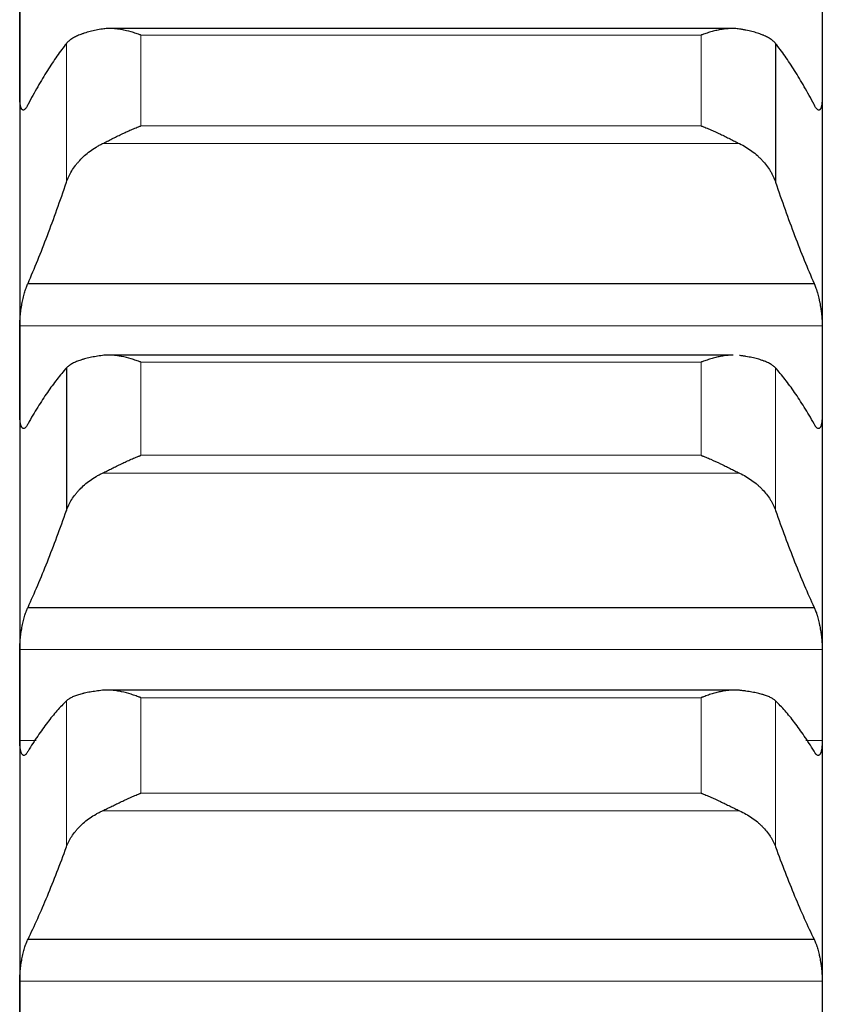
# Model space of a CAD drawing. Header units: inches. Extents: x 0 to 20790, y -12 to 14700.
# Tile 308 of 341: x 13643 to 13695, y 10242 to 10306. Entities that reach past the tile are written whole.
import ezdxf

# ---------------------------------------------------------------- set-up
doc = ezdxf.new("R2010")
doc.units = ezdxf.units.IN
doc.layers.add('1', color=7, linetype='Continuous', true_color=0xffffff)

msp = doc.modelspace()

# ---------------------------------------------------------------- linework, layer by layer
at = {"layer": '1', "color": 2, "linetype": 'Continuous', "lineweight": 25}
for p, q in [((13643.135, 10323.502), (13643.135, 10303.574)), ((13695.135, 10323.502), (13695.135, 10303.574)), ((13689.274, 10305.229), (13648.975, 10305.229)), ((13692.109, 10304.26), (13692.109, 10295.256)), ((13643.135, 10303.574), (13643.135, 10283.068)), ((13695.135, 10303.574), (13695.135, 10283.068)), ((13643.673, 10288.702), (13694.598, 10288.702)), ((13689.35, 10284.056), (13648.903, 10284.056)), ((13646.161, 10283.219), (13646.161, 10273.976)), ((13643.135, 10283.068), (13643.135, 10262.017)), ((13695.135, 10283.068), (13695.135, 10262.017)), ((13643.673, 10267.699), (13694.598, 10267.699)), ((13689.427, 10262.338), (13648.504, 10262.338)), ((13643.135, 10262.017), (13643.135, 10240.454)), ((13695.135, 10262.017), (13695.135, 10240.454)), ((13643.673, 10246.175), (13694.598, 10246.175))]:
    msp.add_line(p, q, dxfattribs=at)
at = {"layer": '1', "color": 110, "linetype": 'Continuous', "lineweight": 13}
for p, q in [((13646.161, 10304.26), (13646.161, 10295.256)), ((13650.991, 10304.799), (13650.991, 10298.92)), ((13650.991, 10304.799), (13687.279, 10304.799)), ((13687.279, 10304.799), (13687.279, 10298.92)), ((13650.991, 10298.92), (13687.279, 10298.92)), ((13648.504, 10297.768), (13689.767, 10297.768)), ((13643.138, 10285.942), (13695.133, 10285.942)), ((13650.991, 10283.592), (13687.279, 10283.592)), ((13650.991, 10283.592), (13650.991, 10277.557)), ((13687.279, 10283.592), (13687.279, 10277.557)), ((13692.109, 10283.219), (13692.109, 10273.976)), ((13650.991, 10277.557), (13687.279, 10277.557)), ((13648.504, 10276.407), (13689.767, 10276.407)), ((13643.138, 10264.964), (13695.133, 10264.964)), ((13646.161, 10261.633), (13646.161, 10252.166)), ((13650.991, 10261.84), (13687.279, 10261.84)), ((13650.991, 10261.84), (13650.991, 10255.658)), ((13687.279, 10261.84), (13687.279, 10255.658)), ((13692.109, 10261.633), (13692.109, 10252.166)), ((13643.138, 10259.069), (13644.204, 10259.069)), ((13694.066, 10259.069), (13695.133, 10259.069)), ((13650.991, 10255.658), (13687.279, 10255.658)), ((13648.504, 10254.512), (13689.767, 10254.512)), ((13643.138, 10243.469), (13695.133, 10243.469))]:
    msp.add_line(p, q, dxfattribs=at)
at = {"layer": '1', "color": 2, "linetype": 'Continuous', "lineweight": 25}
for points in [[(13643.135, 10303.574), (13643.135, 10304.506), (13643.136, 10305.438), (13643.138, 10306.371)], [(13695.133, 10306.371), (13695.134, 10305.438), (13695.135, 10304.506), (13695.135, 10303.574)], [(13646.161, 10304.26), (13645.957, 10304.002), (13645.548, 10303.451), (13644.928, 10302.516), (13644.304, 10301.472), (13643.884, 10300.705), (13643.673, 10300.303)], [(13694.598, 10300.303), (13694.387, 10300.705), (13693.967, 10301.472), (13693.342, 10302.516), (13692.722, 10303.451), (13692.313, 10304.002), (13692.109, 10304.26)], [(13643.138, 10300.778), (13643.136, 10301.71), (13643.135, 10302.642), (13643.135, 10303.574)], [(13695.135, 10303.574), (13695.135, 10302.642), (13695.134, 10301.71), (13695.133, 10300.778)], [(13643.673, 10288.702), (13643.884, 10289.19), (13644.304, 10290.195), (13644.928, 10291.79), (13645.548, 10293.472), (13645.957, 10294.652), (13646.161, 10295.256)], [(13692.109, 10295.256), (13692.313, 10294.652), (13692.722, 10293.472), (13693.342, 10291.79), (13693.967, 10290.195), (13694.387, 10289.19), (13694.598, 10288.702)], [(13643.135, 10283.068), (13643.135, 10284.026), (13643.136, 10284.984), (13643.138, 10285.942)], [(13695.133, 10285.942), (13695.134, 10284.984), (13695.135, 10284.026), (13695.135, 10283.068)], [(13646.161, 10283.219), (13645.957, 10282.992), (13645.548, 10282.5), (13644.928, 10281.652), (13644.304, 10280.695), (13643.884, 10279.983), (13643.673, 10279.608)], [(13694.598, 10279.608), (13694.387, 10279.983), (13693.967, 10280.695), (13693.342, 10281.652), (13692.722, 10282.5), (13692.313, 10282.992), (13692.109, 10283.219)], [(13643.138, 10280.194), (13643.136, 10281.152), (13643.135, 10282.11), (13643.135, 10283.068)], [(13695.135, 10283.068), (13695.135, 10282.11), (13695.134, 10281.152), (13695.133, 10280.194)], [(13643.673, 10267.699), (13643.884, 10268.162), (13644.304, 10269.118), (13644.928, 10270.642), (13645.548, 10272.256), (13645.957, 10273.393), (13646.161, 10273.976)], [(13692.109, 10273.976), (13692.313, 10273.393), (13692.722, 10272.256), (13693.342, 10270.642), (13693.967, 10269.118), (13694.387, 10268.162), (13694.598, 10267.699)], [(13643.135, 10262.017), (13643.135, 10262.999), (13643.136, 10263.981), (13643.138, 10264.964)], [(13695.133, 10264.964), (13695.134, 10263.981), (13695.135, 10262.999), (13695.135, 10262.017)], [(13643.138, 10259.069), (13643.136, 10260.052), (13643.135, 10261.034), (13643.135, 10262.017)], [(13646.161, 10261.633), (13645.957, 10261.437), (13645.548, 10261.005), (13644.928, 10260.246), (13644.304, 10259.376), (13643.884, 10258.72), (13643.673, 10258.374)], [(13694.598, 10258.374), (13694.387, 10258.72), (13693.967, 10259.376), (13693.342, 10260.246), (13692.722, 10261.005), (13692.313, 10261.437), (13692.109, 10261.633)], [(13695.135, 10262.017), (13695.135, 10261.034), (13695.134, 10260.052), (13695.133, 10259.069)], [(13643.673, 10246.175), (13643.884, 10246.612), (13644.304, 10247.517), (13644.928, 10248.968), (13645.548, 10250.512), (13645.957, 10251.604), (13646.161, 10252.166)], [(13692.109, 10252.166), (13692.313, 10251.604), (13692.722, 10250.512), (13693.342, 10248.968), (13693.967, 10247.517), (13694.387, 10246.612), (13694.598, 10246.175)], [(13643.135, 10240.454), (13643.135, 10241.459), (13643.136, 10242.464), (13643.138, 10243.469)], [(13695.133, 10243.469), (13695.134, 10242.464), (13695.135, 10241.459), (13695.135, 10240.454)]]:
    msp.add_open_spline(points, degree=3, dxfattribs=at)
for points, knots in [([(13648.504, 10305.195), (13648.358, 10305.172), (13648.218, 10305.147), (13647.949, 10305.093), (13647.691, 10305.035), (13647.455, 10304.968), (13647.314, 10304.924), (13647.287, 10304.915), (13647.232, 10304.896), (13647.204, 10304.887), (13647.124, 10304.859), (13647.073, 10304.84), (13646.923, 10304.781), (13646.83, 10304.739), (13646.659, 10304.653), (13646.58, 10304.609), (13646.471, 10304.539), (13646.437, 10304.515), (13646.388, 10304.478), (13646.372, 10304.466), (13646.342, 10304.441), (13646.327, 10304.429), (13646.254, 10304.365), (13646.204, 10304.313), (13646.161, 10304.26)], [0, 0, 0, 0, 0.125, 0.125, 0.25, 0.375, 0.375, 0.40625, 0.40625, 0.4375, 0.4375, 0.5, 0.5, 0.625, 0.625, 0.75, 0.75, 0.8125, 0.8125, 0.84375, 0.84375, 0.875, 0.875, 1, 1, 1, 1]), ([(13650.991, 10304.799), (13650.988, 10304.8), (13650.984, 10304.801), (13650.978, 10304.803), (13650.975, 10304.805), (13650.965, 10304.808), (13650.945, 10304.815), (13650.898, 10304.832), (13650.806, 10304.865), (13650.726, 10304.892), (13650.568, 10304.944), (13650.463, 10304.976), (13650.15, 10305.066), (13649.942, 10305.116), (13649.631, 10305.173), (13649.527, 10305.189), (13649.372, 10305.207), (13649.32, 10305.212), (13649.216, 10305.22), (13649.164, 10305.224), (13649.009, 10305.23), (13648.907, 10305.23), (13648.704, 10305.22), (13648.603, 10305.211), (13648.504, 10305.195)], [0, 0, 0, 0, 0.003906, 0.003906, 0.007813, 0.007813, 0.015625, 0.03125, 0.0625, 0.125, 0.125, 0.25, 0.25, 0.5, 0.5, 0.625, 0.625, 0.6875, 0.6875, 0.75, 0.75, 0.875, 0.875, 1, 1, 1, 1]), ([(13689.767, 10305.195), (13689.667, 10305.211), (13689.567, 10305.22), (13689.365, 10305.23), (13689.264, 10305.23), (13689.06, 10305.222), (13688.958, 10305.214), (13688.751, 10305.19), (13688.647, 10305.174), (13688.437, 10305.136), (13688.332, 10305.114), (13688.123, 10305.064), (13688.018, 10305.037), (13687.807, 10304.977), (13687.702, 10304.944), (13687.544, 10304.892), (13687.465, 10304.865), (13687.372, 10304.832), (13687.326, 10304.815), (13687.306, 10304.808), (13687.292, 10304.803), (13687.286, 10304.801), (13687.279, 10304.799)], [0, 0, 0, 0, 0.125, 0.125, 0.25, 0.25, 0.375, 0.375, 0.5, 0.5, 0.625, 0.625, 0.75, 0.75, 0.875, 0.875, 0.9375, 0.96875, 0.984375, 0.992188, 0.992188, 1, 1, 1, 1]), ([(13692.109, 10304.26), (13692.066, 10304.313), (13692.016, 10304.365), (13691.902, 10304.465), (13691.773, 10304.562), (13691.615, 10304.652), (13691.486, 10304.717), (13691.441, 10304.738), (13691.37, 10304.769), (13691.346, 10304.779), (13691.298, 10304.8), (13691.273, 10304.81), (13691.149, 10304.859), (13690.937, 10304.934), (13690.702, 10305), (13690.455, 10305.062), (13690.325, 10305.092), (13690.156, 10305.126), (13690.121, 10305.133), (13690.052, 10305.146), (13689.947, 10305.165), (13689.84, 10305.183), (13689.767, 10305.195)], [0, 0, 0, 0, 0.125, 0.125, 0.25, 0.375, 0.375, 0.4375, 0.4375, 0.46875, 0.46875, 0.5, 0.5, 0.625, 0.75, 0.75, 0.875, 0.875, 0.90625, 0.90625, 0.9375, 1, 1, 1, 1]), ([(13643.673, 10300.303), (13643.638, 10300.229), (13643.604, 10300.166), (13643.554, 10300.088), (13643.537, 10300.065), (13643.512, 10300.034), (13643.504, 10300.024), (13643.488, 10300.007), (13643.48, 10299.999), (13643.44, 10299.962), (13643.409, 10299.946), (13643.366, 10299.939), (13643.352, 10299.94), (13643.331, 10299.946), (13643.325, 10299.949), (13643.312, 10299.956), (13643.305, 10299.961), (13643.274, 10299.987), (13643.252, 10300.02), (13643.227, 10300.077), (13643.222, 10300.089), (13643.213, 10300.115), (13643.208, 10300.129), (13643.195, 10300.172), (13643.188, 10300.204), (13643.167, 10300.307), (13643.156, 10300.387), (13643.147, 10300.5), (13643.146, 10300.524), (13643.143, 10300.571), (13643.142, 10300.596), (13643.139, 10300.671), (13643.138, 10300.723), (13643.138, 10300.778)], [0, 0, 0, 0, 0.125, 0.125, 0.1875, 0.1875, 0.21875, 0.21875, 0.25, 0.25, 0.375, 0.375, 0.4375, 0.4375, 0.46875, 0.46875, 0.5, 0.5, 0.625, 0.625, 0.65625, 0.65625, 0.6875, 0.6875, 0.75, 0.75, 0.875, 0.875, 0.90625, 0.90625, 0.9375, 0.9375, 1, 1, 1, 1]), ([(13695.133, 10300.778), (13695.132, 10300.723), (13695.13, 10300.619), (13695.122, 10300.477), (13695.113, 10300.392), (13695.105, 10300.332), (13695.103, 10300.312), (13695.096, 10300.274), (13695.093, 10300.256), (13695.076, 10300.17), (13695.059, 10300.112), (13695.034, 10300.055), (13695.029, 10300.044), (13695.021, 10300.029), (13695.018, 10300.025), (13695.013, 10300.015), (13694.999, 10299.993), (13694.972, 10299.963), (13694.946, 10299.948), (13694.919, 10299.94), (13694.905, 10299.939), (13694.861, 10299.946), (13694.831, 10299.962), (13694.783, 10300.005), (13694.767, 10300.023), (13694.742, 10300.053), (13694.734, 10300.064), (13694.717, 10300.088), (13694.709, 10300.1), (13694.666, 10300.166), (13694.632, 10300.229), (13694.598, 10300.303)], [0, 0, 0, 0, 0.0625, 0.125, 0.1875, 0.1875, 0.21875, 0.21875, 0.25, 0.25, 0.375, 0.375, 0.40625, 0.40625, 0.421875, 0.421875, 0.4375, 0.5, 0.5625, 0.5625, 0.625, 0.625, 0.75, 0.75, 0.8125, 0.8125, 0.84375, 0.84375, 0.875, 0.875, 1, 1, 1, 1]), ([(13648.504, 10297.768), (13648.603, 10297.817), (13648.703, 10297.867), (13648.905, 10297.968), (13649.006, 10298.019), (13649.21, 10298.122), (13649.312, 10298.173), (13649.519, 10298.275), (13649.623, 10298.326), (13649.833, 10298.426), (13649.938, 10298.476), (13650.148, 10298.572), (13650.253, 10298.619), (13650.463, 10298.71), (13650.568, 10298.754), (13650.726, 10298.818), (13650.806, 10298.849), (13650.898, 10298.885), (13650.945, 10298.902), (13650.965, 10298.91), (13650.978, 10298.915), (13650.984, 10298.917), (13650.991, 10298.92)], [0, 0, 0, 0, 0.125, 0.125, 0.25, 0.25, 0.375, 0.375, 0.5, 0.5, 0.625, 0.625, 0.75, 0.75, 0.875, 0.875, 0.9375, 0.96875, 0.984375, 0.992188, 0.992188, 1, 1, 1, 1]), ([(13687.279, 10298.92), (13687.283, 10298.918), (13687.286, 10298.917), (13687.292, 10298.915), (13687.296, 10298.913), (13687.306, 10298.91), (13687.326, 10298.902), (13687.372, 10298.885), (13687.465, 10298.849), (13687.544, 10298.818), (13687.702, 10298.754), (13687.807, 10298.71), (13688.121, 10298.574), (13688.329, 10298.478), (13688.64, 10298.329), (13688.743, 10298.279), (13688.899, 10298.202), (13688.95, 10298.177), (13689.054, 10298.125), (13689.106, 10298.099), (13689.261, 10298.021), (13689.363, 10297.969), (13689.566, 10297.867), (13689.667, 10297.817), (13689.767, 10297.768)], [0, 0, 0, 0, 0.003906, 0.003906, 0.007812, 0.007812, 0.015625, 0.03125, 0.0625, 0.125, 0.125, 0.25, 0.25, 0.5, 0.5, 0.625, 0.625, 0.6875, 0.6875, 0.75, 0.75, 0.875, 0.875, 1, 1, 1, 1]), ([(13646.161, 10295.256), (13646.204, 10295.383), (13646.254, 10295.507), (13646.369, 10295.752), (13646.498, 10295.992), (13646.655, 10296.225), (13646.785, 10296.396), (13646.83, 10296.453), (13646.9, 10296.537), (13646.924, 10296.565), (13646.972, 10296.62), (13646.997, 10296.647), (13647.122, 10296.783), (13647.333, 10296.991), (13647.568, 10297.183), (13647.815, 10297.366), (13647.945, 10297.453), (13648.115, 10297.557), (13648.149, 10297.577), (13648.218, 10297.617), (13648.323, 10297.676), (13648.431, 10297.732), (13648.504, 10297.768)], [0, 0, 0, 0, 0.125, 0.125, 0.25, 0.375, 0.375, 0.4375, 0.4375, 0.46875, 0.46875, 0.5, 0.5, 0.625, 0.75, 0.75, 0.875, 0.875, 0.90625, 0.90625, 0.9375, 1, 1, 1, 1]), ([(13689.767, 10297.768), (13689.912, 10297.696), (13690.052, 10297.619), (13690.321, 10297.456), (13690.579, 10297.282), (13690.815, 10297.09), (13690.956, 10296.965), (13690.984, 10296.939), (13691.039, 10296.888), (13691.066, 10296.862), (13691.146, 10296.783), (13691.198, 10296.729), (13691.347, 10296.567), (13691.44, 10296.457), (13691.612, 10296.23), (13691.691, 10296.114), (13691.799, 10295.936), (13691.833, 10295.876), (13691.882, 10295.785), (13691.898, 10295.754), (13691.929, 10295.693), (13691.944, 10295.662), (13692.016, 10295.507), (13692.066, 10295.382), (13692.109, 10295.256)], [0, 0, 0, 0, 0.125, 0.125, 0.25, 0.375, 0.375, 0.40625, 0.40625, 0.4375, 0.4375, 0.5, 0.5, 0.625, 0.625, 0.75, 0.75, 0.8125, 0.8125, 0.84375, 0.84375, 0.875, 0.875, 1, 1, 1, 1]), ([(13643.138, 10285.942), (13643.138, 10285.998), (13643.14, 10286.113), (13643.148, 10286.292), (13643.157, 10286.417), (13643.165, 10286.512), (13643.168, 10286.544), (13643.174, 10286.609), (13643.177, 10286.641), (13643.194, 10286.803), (13643.211, 10286.933), (13643.236, 10287.097), (13643.241, 10287.13), (13643.249, 10287.179), (13643.252, 10287.196), (13643.257, 10287.228), (13643.271, 10287.31), (13643.298, 10287.455), (13643.324, 10287.58), (13643.351, 10287.703), (13643.365, 10287.764), (13643.409, 10287.944), (13643.439, 10288.056), (13643.487, 10288.215), (13643.503, 10288.266), (13643.528, 10288.34), (13643.536, 10288.365), (13643.553, 10288.412), (13643.562, 10288.436), (13643.604, 10288.549), (13643.638, 10288.63), (13643.673, 10288.702)], [0, 0, 0, 0, 0.0625, 0.125, 0.1875, 0.1875, 0.21875, 0.21875, 0.25, 0.25, 0.375, 0.375, 0.40625, 0.40625, 0.421875, 0.421875, 0.4375, 0.5, 0.5625, 0.5625, 0.625, 0.625, 0.75, 0.75, 0.8125, 0.8125, 0.84375, 0.84375, 0.875, 0.875, 1, 1, 1, 1]), ([(13694.598, 10288.702), (13694.632, 10288.63), (13694.666, 10288.549), (13694.716, 10288.415), (13694.733, 10288.367), (13694.758, 10288.293), (13694.766, 10288.268), (13694.782, 10288.217), (13694.791, 10288.19), (13694.831, 10288.057), (13694.861, 10287.944), (13694.904, 10287.767), (13694.918, 10287.706), (13694.939, 10287.613), (13694.946, 10287.582), (13694.959, 10287.518), (13694.965, 10287.487), (13694.996, 10287.328), (13695.019, 10287.199), (13695.043, 10287.036), (13695.048, 10287.003), (13695.058, 10286.937), (13695.062, 10286.904), (13695.075, 10286.805), (13695.083, 10286.74), (13695.103, 10286.546), (13695.114, 10286.42), (13695.123, 10286.265), (13695.125, 10286.235), (13695.127, 10286.174), (13695.129, 10286.144), (13695.131, 10286.056), (13695.132, 10285.998), (13695.133, 10285.942)], [0, 0, 0, 0, 0.125, 0.125, 0.1875, 0.1875, 0.21875, 0.21875, 0.25, 0.25, 0.375, 0.375, 0.4375, 0.4375, 0.46875, 0.46875, 0.5, 0.5, 0.625, 0.625, 0.65625, 0.65625, 0.6875, 0.6875, 0.75, 0.75, 0.875, 0.875, 0.90625, 0.90625, 0.9375, 0.9375, 1, 1, 1, 1]), ([(13648.504, 10284.031), (13648.358, 10284.012), (13648.218, 10283.99), (13647.949, 10283.944), (13647.691, 10283.895), (13647.455, 10283.837), (13647.314, 10283.799), (13647.287, 10283.791), (13647.232, 10283.776), (13647.204, 10283.768), (13647.124, 10283.743), (13647.073, 10283.727), (13646.923, 10283.675), (13646.83, 10283.64), (13646.659, 10283.565), (13646.58, 10283.526), (13646.471, 10283.465), (13646.437, 10283.444), (13646.388, 10283.412), (13646.372, 10283.401), (13646.342, 10283.379), (13646.327, 10283.368), (13646.254, 10283.313), (13646.204, 10283.267), (13646.161, 10283.219)], [0, 0, 0, 0, 0.125, 0.125, 0.25, 0.375, 0.375, 0.40625, 0.40625, 0.4375, 0.4375, 0.5, 0.5, 0.625, 0.625, 0.75, 0.75, 0.8125, 0.8125, 0.84375, 0.84375, 0.875, 0.875, 1, 1, 1, 1]), ([(13650.991, 10283.592), (13650.988, 10283.593), (13650.984, 10283.595), (13650.978, 10283.597), (13650.975, 10283.598), (13650.965, 10283.602), (13650.945, 10283.61), (13650.898, 10283.627), (13650.806, 10283.661), (13650.621, 10283.725), (13650.463, 10283.776), (13650.15, 10283.87), (13649.942, 10283.924), (13649.631, 10283.986), (13649.527, 10284.003), (13649.372, 10284.025), (13649.32, 10284.031), (13649.216, 10284.041), (13649.164, 10284.046), (13649.009, 10284.055), (13648.907, 10284.058), (13648.704, 10284.052), (13648.603, 10284.045), (13648.504, 10284.031)], [0, 0, 0, 0, 0.003906, 0.003906, 0.007812, 0.007812, 0.015625, 0.03125, 0.0625, 0.125, 0.25, 0.25, 0.5, 0.5, 0.625, 0.625, 0.6875, 0.6875, 0.75, 0.75, 0.875, 0.875, 1, 1, 1, 1]), ([(13689.359, 10284.056), (13689.294, 10284.056), (13689.228, 10284.053), (13689.06, 10284.043), (13688.958, 10284.032), (13688.751, 10284.005), (13688.647, 10283.987), (13688.437, 10283.945), (13688.332, 10283.922), (13688.123, 10283.869), (13688.018, 10283.839), (13687.807, 10283.776), (13687.702, 10283.742), (13687.544, 10283.688), (13687.465, 10283.661), (13687.372, 10283.627), (13687.326, 10283.61), (13687.306, 10283.602), (13687.292, 10283.597), (13687.286, 10283.595), (13687.279, 10283.592)], [0, 0, 0, 0, 0.09732, 0.09732, 0.247767, 0.247767, 0.398213, 0.398213, 0.54866, 0.54866, 0.699107, 0.699107, 0.849553, 0.849553, 0.924777, 0.962388, 0.981194, 0.990597, 0.990597, 1, 1, 1, 1]), ([(13692.109, 10283.219), (13692.066, 10283.267), (13692.016, 10283.312), (13691.902, 10283.4), (13691.773, 10283.485), (13691.615, 10283.563), (13691.486, 10283.62), (13691.441, 10283.638), (13691.37, 10283.665), (13691.346, 10283.674), (13691.298, 10283.692), (13691.273, 10283.701), (13691.149, 10283.743), (13690.937, 10283.808), (13690.702, 10283.865), (13690.455, 10283.918), (13690.325, 10283.943), (13690.156, 10283.973), (13690.121, 10283.978), (13690.052, 10283.99), (13689.947, 10284.006), (13689.84, 10284.022), (13689.767, 10284.031)], [0, 0, 0, 0, 0.125, 0.125, 0.25, 0.375, 0.375, 0.4375, 0.4375, 0.46875, 0.46875, 0.5, 0.5, 0.625, 0.75, 0.75, 0.875, 0.875, 0.90625, 0.90625, 0.9375, 1, 1, 1, 1]), ([(13643.673, 10279.608), (13643.638, 10279.538), (13643.604, 10279.48), (13643.554, 10279.409), (13643.537, 10279.388), (13643.512, 10279.361), (13643.504, 10279.353), (13643.488, 10279.338), (13643.48, 10279.331), (13643.44, 10279.301), (13643.409, 10279.29), (13643.366, 10279.291), (13643.352, 10279.294), (13643.331, 10279.304), (13643.325, 10279.308), (13643.312, 10279.318), (13643.305, 10279.324), (13643.274, 10279.356), (13643.252, 10279.394), (13643.227, 10279.457), (13643.222, 10279.471), (13643.213, 10279.499), (13643.208, 10279.514), (13643.195, 10279.561), (13643.188, 10279.595), (13643.167, 10279.705), (13643.156, 10279.789), (13643.147, 10279.907), (13643.146, 10279.931), (13643.143, 10279.981), (13643.142, 10280.006), (13643.139, 10280.084), (13643.138, 10280.138), (13643.138, 10280.194)], [0, 0, 0, 0, 0.125, 0.125, 0.1875, 0.1875, 0.21875, 0.21875, 0.25, 0.25, 0.375, 0.375, 0.4375, 0.4375, 0.46875, 0.46875, 0.5, 0.5, 0.625, 0.625, 0.65625, 0.65625, 0.6875, 0.6875, 0.75, 0.75, 0.875, 0.875, 0.90625, 0.90625, 0.9375, 0.9375, 1, 1, 1, 1]), ([(13695.133, 10280.194), (13695.132, 10280.138), (13695.13, 10280.031), (13695.122, 10279.884), (13695.113, 10279.794), (13695.105, 10279.731), (13695.103, 10279.71), (13695.096, 10279.67), (13695.093, 10279.651), (13695.076, 10279.559), (13695.059, 10279.497), (13695.034, 10279.434), (13695.029, 10279.422), (13695.021, 10279.405), (13695.018, 10279.399), (13695.013, 10279.389), (13694.999, 10279.364), (13694.972, 10279.328), (13694.946, 10279.308), (13694.919, 10279.294), (13694.905, 10279.291), (13694.861, 10279.29), (13694.831, 10279.301), (13694.783, 10279.337), (13694.767, 10279.352), (13694.742, 10279.378), (13694.734, 10279.388), (13694.717, 10279.409), (13694.709, 10279.42), (13694.666, 10279.48), (13694.632, 10279.538), (13694.598, 10279.608)], [0, 0, 0, 0, 0.0625, 0.125, 0.1875, 0.1875, 0.21875, 0.21875, 0.25, 0.25, 0.375, 0.375, 0.40625, 0.40625, 0.421875, 0.421875, 0.4375, 0.5, 0.5625, 0.5625, 0.625, 0.625, 0.75, 0.75, 0.8125, 0.8125, 0.84375, 0.84375, 0.875, 0.875, 1, 1, 1, 1]), ([(13648.504, 10276.407), (13648.603, 10276.455), (13648.703, 10276.503), (13648.905, 10276.603), (13649.006, 10276.653), (13649.21, 10276.754), (13649.312, 10276.805), (13649.519, 10276.906), (13649.623, 10276.957), (13649.833, 10277.057), (13649.938, 10277.107), (13650.148, 10277.203), (13650.253, 10277.251), (13650.463, 10277.343), (13650.568, 10277.388), (13650.726, 10277.453), (13650.806, 10277.485), (13650.898, 10277.521), (13650.945, 10277.539), (13650.965, 10277.547), (13650.978, 10277.552), (13650.984, 10277.554), (13650.991, 10277.557)], [0, 0, 0, 0, 0.125, 0.125, 0.25, 0.25, 0.375, 0.375, 0.5, 0.5, 0.625, 0.625, 0.75, 0.75, 0.875, 0.875, 0.9375, 0.96875, 0.984375, 0.992187, 0.992187, 1, 1, 1, 1]), ([(13687.279, 10277.557), (13687.283, 10277.556), (13687.286, 10277.554), (13687.292, 10277.552), (13687.296, 10277.551), (13687.306, 10277.547), (13687.326, 10277.539), (13687.372, 10277.521), (13687.465, 10277.485), (13687.544, 10277.453), (13687.702, 10277.388), (13687.807, 10277.343), (13688.121, 10277.205), (13688.329, 10277.109), (13688.64, 10276.96), (13688.743, 10276.91), (13688.899, 10276.834), (13688.95, 10276.808), (13689.054, 10276.757), (13689.106, 10276.731), (13689.261, 10276.654), (13689.363, 10276.604), (13689.566, 10276.504), (13689.667, 10276.455), (13689.767, 10276.407)], [0, 0, 0, 0, 0.003906, 0.003906, 0.007813, 0.007813, 0.015625, 0.03125, 0.0625, 0.125, 0.125, 0.25, 0.25, 0.5, 0.5, 0.625, 0.625, 0.6875, 0.6875, 0.75, 0.75, 0.875, 0.875, 1, 1, 1, 1]), ([(13646.161, 10273.976), (13646.204, 10274.098), (13646.254, 10274.218), (13646.369, 10274.455), (13646.498, 10274.688), (13646.655, 10274.913), (13646.785, 10275.078), (13646.83, 10275.133), (13646.9, 10275.215), (13646.924, 10275.242), (13646.972, 10275.295), (13646.997, 10275.321), (13647.122, 10275.452), (13647.333, 10275.654), (13647.568, 10275.84), (13647.815, 10276.017), (13647.945, 10276.102), (13648.115, 10276.202), (13648.149, 10276.222), (13648.218, 10276.261), (13648.323, 10276.318), (13648.431, 10276.372), (13648.504, 10276.407)], [0, 0, 0, 0, 0.125, 0.125, 0.25, 0.375, 0.375, 0.4375, 0.4375, 0.46875, 0.46875, 0.5, 0.5, 0.625, 0.75, 0.75, 0.875, 0.875, 0.90625, 0.90625, 0.9375, 1, 1, 1, 1]), ([(13689.767, 10276.407), (13689.912, 10276.338), (13690.052, 10276.263), (13690.321, 10276.104), (13690.579, 10275.936), (13690.815, 10275.75), (13690.956, 10275.628), (13690.984, 10275.604), (13691.039, 10275.554), (13691.066, 10275.529), (13691.146, 10275.452), (13691.198, 10275.401), (13691.347, 10275.244), (13691.44, 10275.137), (13691.612, 10274.917), (13691.691, 10274.805), (13691.799, 10274.633), (13691.833, 10274.575), (13691.882, 10274.487), (13691.898, 10274.457), (13691.929, 10274.398), (13691.944, 10274.368), (13692.016, 10274.219), (13692.066, 10274.098), (13692.109, 10273.976)], [0, 0, 0, 0, 0.125, 0.125, 0.25, 0.375, 0.375, 0.40625, 0.40625, 0.4375, 0.4375, 0.5, 0.5, 0.625, 0.625, 0.75, 0.75, 0.8125, 0.8125, 0.84375, 0.84375, 0.875, 0.875, 1, 1, 1, 1]), ([(13643.138, 10264.964), (13643.138, 10265.021), (13643.14, 10265.138), (13643.148, 10265.321), (13643.157, 10265.447), (13643.165, 10265.544), (13643.168, 10265.576), (13643.174, 10265.641), (13643.177, 10265.674), (13643.194, 10265.837), (13643.211, 10265.967), (13643.236, 10266.131), (13643.241, 10266.164), (13643.249, 10266.213), (13643.252, 10266.229), (13643.257, 10266.262), (13643.271, 10266.343), (13643.298, 10266.487), (13643.324, 10266.61), (13643.351, 10266.732), (13643.365, 10266.792), (13643.409, 10266.968), (13643.439, 10267.078), (13643.487, 10267.233), (13643.503, 10267.282), (13643.528, 10267.354), (13643.536, 10267.378), (13643.553, 10267.423), (13643.562, 10267.446), (13643.604, 10267.554), (13643.638, 10267.631), (13643.673, 10267.699)], [0, 0, 0, 0, 0.0625, 0.125, 0.1875, 0.1875, 0.21875, 0.21875, 0.25, 0.25, 0.375, 0.375, 0.40625, 0.40625, 0.421875, 0.421875, 0.4375, 0.5, 0.5625, 0.5625, 0.625, 0.625, 0.75, 0.75, 0.8125, 0.8125, 0.84375, 0.84375, 0.875, 0.875, 1, 1, 1, 1]), ([(13694.598, 10267.699), (13694.632, 10267.631), (13694.666, 10267.555), (13694.716, 10267.425), (13694.733, 10267.38), (13694.758, 10267.309), (13694.766, 10267.284), (13694.782, 10267.234), (13694.791, 10267.209), (13694.831, 10267.079), (13694.861, 10266.969), (13694.904, 10266.795), (13694.918, 10266.735), (13694.939, 10266.643), (13694.946, 10266.612), (13694.959, 10266.55), (13694.965, 10266.518), (13694.996, 10266.361), (13695.019, 10266.233), (13695.043, 10266.069), (13695.048, 10266.037), (13695.058, 10265.971), (13695.062, 10265.938), (13695.075, 10265.839), (13695.083, 10265.773), (13695.103, 10265.578), (13695.114, 10265.451), (13695.123, 10265.294), (13695.125, 10265.263), (13695.127, 10265.201), (13695.129, 10265.17), (13695.131, 10265.08), (13695.132, 10265.021), (13695.133, 10264.964)], [0, 0, 0, 0, 0.125, 0.125, 0.1875, 0.1875, 0.21875, 0.21875, 0.25, 0.25, 0.375, 0.375, 0.4375, 0.4375, 0.46875, 0.46875, 0.5, 0.5, 0.625, 0.625, 0.65625, 0.65625, 0.6875, 0.6875, 0.75, 0.75, 0.875, 0.875, 0.90625, 0.90625, 0.9375, 0.9375, 1, 1, 1, 1]), ([(13648.504, 10262.321), (13648.358, 10262.305), (13648.218, 10262.287), (13647.949, 10262.249), (13647.691, 10262.208), (13647.455, 10262.16), (13647.314, 10262.128), (13647.287, 10262.122), (13647.232, 10262.109), (13647.204, 10262.102), (13647.124, 10262.081), (13647.073, 10262.067), (13646.923, 10262.024), (13646.83, 10261.994), (13646.659, 10261.93), (13646.58, 10261.897), (13646.471, 10261.845), (13646.437, 10261.827), (13646.388, 10261.799), (13646.372, 10261.79), (13646.342, 10261.771), (13646.327, 10261.762), (13646.254, 10261.714), (13646.204, 10261.674), (13646.161, 10261.633)], [0, 0, 0, 0, 0.125, 0.125, 0.25, 0.375, 0.375, 0.40625, 0.40625, 0.4375, 0.4375, 0.5, 0.5, 0.625, 0.625, 0.75, 0.75, 0.8125, 0.8125, 0.84375, 0.84375, 0.875, 0.875, 1, 1, 1, 1]), ([(13650.991, 10261.84), (13650.988, 10261.841), (13650.984, 10261.842), (13650.978, 10261.845), (13650.975, 10261.846), (13650.965, 10261.85), (13650.945, 10261.858), (13650.898, 10261.875), (13650.806, 10261.91), (13650.621, 10261.977), (13650.463, 10262.029), (13650.15, 10262.128), (13649.942, 10262.184), (13649.631, 10262.252), (13649.527, 10262.271), (13649.372, 10262.296), (13649.32, 10262.303), (13649.216, 10262.315), (13649.164, 10262.321), (13649.009, 10262.334), (13648.907, 10262.338), (13648.704, 10262.337), (13648.603, 10262.332), (13648.504, 10262.321)], [0, 0, 0, 0, 0.003906, 0.003906, 0.007812, 0.007812, 0.015625, 0.03125, 0.0625, 0.125, 0.25, 0.25, 0.5, 0.5, 0.625, 0.625, 0.6875, 0.6875, 0.75, 0.75, 0.875, 0.875, 1, 1, 1, 1]), ([(13689.767, 10262.321), (13689.667, 10262.332), (13689.567, 10262.337), (13689.365, 10262.338), (13689.264, 10262.334), (13689.06, 10262.317), (13688.958, 10262.305), (13688.751, 10262.273), (13688.647, 10262.253), (13688.437, 10262.208), (13688.332, 10262.182), (13688.123, 10262.126), (13688.018, 10262.096), (13687.807, 10262.03), (13687.702, 10261.994), (13687.544, 10261.939), (13687.465, 10261.91), (13687.372, 10261.875), (13687.326, 10261.858), (13687.306, 10261.85), (13687.292, 10261.845), (13687.286, 10261.842), (13687.279, 10261.84)], [0, 0, 0, 0, 0.125, 0.125, 0.25, 0.25, 0.375, 0.375, 0.5, 0.5, 0.625, 0.625, 0.75, 0.75, 0.875, 0.875, 0.9375, 0.96875, 0.984375, 0.992187, 0.992187, 1, 1, 1, 1]), ([(13692.109, 10261.633), (13692.066, 10261.674), (13692.016, 10261.714), (13691.902, 10261.79), (13691.773, 10261.862), (13691.615, 10261.929), (13691.486, 10261.977), (13691.441, 10261.993), (13691.37, 10262.016), (13691.346, 10262.023), (13691.298, 10262.038), (13691.273, 10262.045), (13691.149, 10262.081), (13690.937, 10262.136), (13690.702, 10262.183), (13690.455, 10262.228), (13690.325, 10262.249), (13690.156, 10262.273), (13690.121, 10262.278), (13690.052, 10262.287), (13689.947, 10262.3), (13689.84, 10262.313), (13689.767, 10262.321)], [0, 0, 0, 0, 0.125, 0.125, 0.25, 0.375, 0.375, 0.4375, 0.4375, 0.46875, 0.46875, 0.5, 0.5, 0.625, 0.75, 0.75, 0.875, 0.875, 0.90625, 0.90625, 0.9375, 1, 1, 1, 1]), ([(13643.673, 10258.374), (13643.638, 10258.309), (13643.604, 10258.255), (13643.554, 10258.191), (13643.537, 10258.173), (13643.512, 10258.15), (13643.504, 10258.143), (13643.488, 10258.13), (13643.48, 10258.124), (13643.44, 10258.101), (13643.409, 10258.094), (13643.366, 10258.103), (13643.352, 10258.109), (13643.331, 10258.123), (13643.325, 10258.129), (13643.312, 10258.141), (13643.305, 10258.148), (13643.274, 10258.187), (13643.252, 10258.23), (13643.227, 10258.299), (13643.222, 10258.313), (13643.213, 10258.344), (13643.208, 10258.36), (13643.195, 10258.411), (13643.188, 10258.447), (13643.167, 10258.563), (13643.156, 10258.651), (13643.147, 10258.774), (13643.146, 10258.799), (13643.143, 10258.85), (13643.142, 10258.877), (13643.139, 10258.957), (13643.138, 10259.012), (13643.138, 10259.069)], [0, 0, 0, 0, 0.125, 0.125, 0.1875, 0.1875, 0.21875, 0.21875, 0.25, 0.25, 0.375, 0.375, 0.4375, 0.4375, 0.46875, 0.46875, 0.5, 0.5, 0.625, 0.625, 0.65625, 0.65625, 0.6875, 0.6875, 0.75, 0.75, 0.875, 0.875, 0.90625, 0.90625, 0.9375, 0.9375, 1, 1, 1, 1]), ([(13695.133, 10259.069), (13695.132, 10259.012), (13695.13, 10258.902), (13695.122, 10258.749), (13695.113, 10258.656), (13695.105, 10258.59), (13695.103, 10258.568), (13695.096, 10258.526), (13695.093, 10258.506), (13695.076, 10258.409), (13695.059, 10258.342), (13695.034, 10258.273), (13695.029, 10258.259), (13695.021, 10258.241), (13695.018, 10258.235), (13695.013, 10258.223), (13694.999, 10258.195), (13694.972, 10258.153), (13694.946, 10258.128), (13694.919, 10258.11), (13694.905, 10258.103), (13694.861, 10258.094), (13694.831, 10258.101), (13694.783, 10258.129), (13694.767, 10258.141), (13694.742, 10258.164), (13694.734, 10258.173), (13694.717, 10258.191), (13694.709, 10258.201), (13694.666, 10258.255), (13694.632, 10258.309), (13694.598, 10258.374)], [0, 0, 0, 0, 0.0625, 0.125, 0.1875, 0.1875, 0.21875, 0.21875, 0.25, 0.25, 0.375, 0.375, 0.40625, 0.40625, 0.421875, 0.421875, 0.4375, 0.5, 0.5625, 0.5625, 0.625, 0.625, 0.75, 0.75, 0.8125, 0.8125, 0.84375, 0.84375, 0.875, 0.875, 1, 1, 1, 1]), ([(13648.504, 10254.512), (13648.603, 10254.558), (13648.703, 10254.605), (13648.905, 10254.702), (13649.006, 10254.751), (13649.21, 10254.851), (13649.312, 10254.901), (13649.519, 10255.002), (13649.623, 10255.052), (13649.833, 10255.152), (13649.938, 10255.202), (13650.148, 10255.299), (13650.253, 10255.347), (13650.463, 10255.44), (13650.568, 10255.485), (13650.726, 10255.551), (13650.806, 10255.584), (13650.898, 10255.621), (13650.945, 10255.64), (13650.965, 10255.647), (13650.978, 10255.653), (13650.984, 10255.655), (13650.991, 10255.658)], [0, 0, 0, 0, 0.125, 0.125, 0.25, 0.25, 0.375, 0.375, 0.5, 0.5, 0.625, 0.625, 0.75, 0.75, 0.875, 0.875, 0.9375, 0.96875, 0.984375, 0.992187, 0.992187, 1, 1, 1, 1]), ([(13687.279, 10255.658), (13687.283, 10255.656), (13687.286, 10255.655), (13687.292, 10255.653), (13687.296, 10255.651), (13687.306, 10255.647), (13687.326, 10255.64), (13687.372, 10255.621), (13687.465, 10255.584), (13687.544, 10255.551), (13687.702, 10255.485), (13687.807, 10255.44), (13688.121, 10255.301), (13688.329, 10255.204), (13688.64, 10255.056), (13688.743, 10255.006), (13688.899, 10254.93), (13688.95, 10254.905), (13689.054, 10254.854), (13689.106, 10254.829), (13689.261, 10254.753), (13689.363, 10254.703), (13689.566, 10254.605), (13689.667, 10254.558), (13689.767, 10254.512)], [0, 0, 0, 0, 0.003906, 0.003906, 0.007813, 0.007813, 0.015625, 0.03125, 0.0625, 0.125, 0.125, 0.25, 0.25, 0.5, 0.5, 0.625, 0.625, 0.6875, 0.6875, 0.75, 0.75, 0.875, 0.875, 1, 1, 1, 1]), ([(13646.161, 10252.166), (13646.204, 10252.283), (13646.254, 10252.399), (13646.369, 10252.627), (13646.498, 10252.851), (13646.655, 10253.068), (13646.785, 10253.228), (13646.83, 10253.281), (13646.9, 10253.359), (13646.924, 10253.385), (13646.972, 10253.437), (13646.997, 10253.462), (13647.122, 10253.589), (13647.333, 10253.783), (13647.568, 10253.963), (13647.815, 10254.135), (13647.945, 10254.216), (13648.115, 10254.313), (13648.149, 10254.332), (13648.218, 10254.37), (13648.323, 10254.425), (13648.431, 10254.478), (13648.504, 10254.512)], [0, 0, 0, 0, 0.125, 0.125, 0.25, 0.375, 0.375, 0.4375, 0.4375, 0.46875, 0.46875, 0.5, 0.5, 0.625, 0.75, 0.75, 0.875, 0.875, 0.90625, 0.90625, 0.9375, 1, 1, 1, 1]), ([(13689.767, 10254.512), (13689.912, 10254.444), (13690.052, 10254.372), (13690.321, 10254.219), (13690.579, 10254.056), (13690.815, 10253.877), (13690.956, 10253.759), (13690.984, 10253.735), (13691.039, 10253.687), (13691.066, 10253.663), (13691.146, 10253.589), (13691.198, 10253.539), (13691.347, 10253.388), (13691.44, 10253.284), (13691.612, 10253.072), (13691.691, 10252.964), (13691.799, 10252.798), (13691.833, 10252.742), (13691.882, 10252.658), (13691.898, 10252.629), (13691.929, 10252.572), (13691.944, 10252.543), (13692.016, 10252.4), (13692.066, 10252.283), (13692.109, 10252.166)], [0, 0, 0, 0, 0.125, 0.125, 0.25, 0.375, 0.375, 0.40625, 0.40625, 0.4375, 0.4375, 0.5, 0.5, 0.625, 0.625, 0.75, 0.75, 0.8125, 0.8125, 0.84375, 0.84375, 0.875, 0.875, 1, 1, 1, 1]), ([(13643.138, 10243.469), (13643.138, 10243.528), (13643.14, 10243.648), (13643.148, 10243.833), (13643.157, 10243.961), (13643.165, 10244.058), (13643.168, 10244.091), (13643.174, 10244.157), (13643.177, 10244.189), (13643.194, 10244.353), (13643.211, 10244.484), (13643.236, 10244.647), (13643.241, 10244.679), (13643.249, 10244.728), (13643.252, 10244.745), (13643.257, 10244.777), (13643.271, 10244.858), (13643.298, 10245), (13643.324, 10245.122), (13643.351, 10245.242), (13643.365, 10245.301), (13643.409, 10245.474), (13643.439, 10245.581), (13643.487, 10245.731), (13643.503, 10245.779), (13643.528, 10245.848), (13643.536, 10245.87), (13643.553, 10245.914), (13643.562, 10245.936), (13643.604, 10246.039), (13643.638, 10246.112), (13643.673, 10246.175)], [0, 0, 0, 0, 0.0625, 0.125, 0.1875, 0.1875, 0.21875, 0.21875, 0.25, 0.25, 0.375, 0.375, 0.40625, 0.40625, 0.421875, 0.421875, 0.4375, 0.5, 0.5625, 0.5625, 0.625, 0.625, 0.75, 0.75, 0.8125, 0.8125, 0.84375, 0.84375, 0.875, 0.875, 1, 1, 1, 1]), ([(13694.598, 10246.175), (13694.632, 10246.112), (13694.666, 10246.04), (13694.716, 10245.916), (13694.733, 10245.873), (13694.758, 10245.804), (13694.766, 10245.78), (13694.782, 10245.732), (13694.791, 10245.707), (13694.831, 10245.582), (13694.861, 10245.474), (13694.904, 10245.304), (13694.918, 10245.245), (13694.939, 10245.154), (13694.946, 10245.124), (13694.959, 10245.062), (13694.965, 10245.031), (13694.996, 10244.876), (13695.019, 10244.748), (13695.043, 10244.585), (13695.048, 10244.553), (13695.058, 10244.487), (13695.062, 10244.454), (13695.075, 10244.355), (13695.083, 10244.289), (13695.103, 10244.093), (13695.114, 10243.964), (13695.123, 10243.805), (13695.125, 10243.774), (13695.127, 10243.711), (13695.129, 10243.68), (13695.131, 10243.588), (13695.132, 10243.528), (13695.133, 10243.469)], [0, 0, 0, 0, 0.125, 0.125, 0.1875, 0.1875, 0.21875, 0.21875, 0.25, 0.25, 0.375, 0.375, 0.4375, 0.4375, 0.46875, 0.46875, 0.5, 0.5, 0.625, 0.625, 0.65625, 0.65625, 0.6875, 0.6875, 0.75, 0.75, 0.875, 0.875, 0.90625, 0.90625, 0.9375, 0.9375, 1, 1, 1, 1])]:
    msp.add_open_spline(points, degree=3, knots=knots, dxfattribs=at)

doc.saveas('drawing.dxf')
